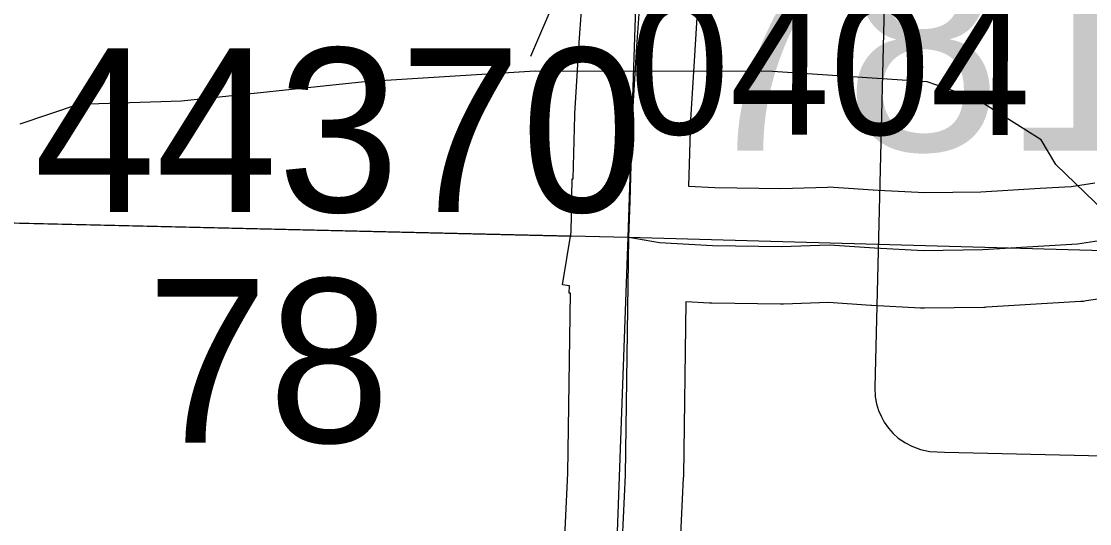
# Model space of a CAD drawing. Extents: x -132.8 to -73.3, y -60 to -26.
# Drawn here: x -119.804 to -119.249, y -33.575 to -33.314 of the extents above; entities that cross this region are included whole.
import ezdxf

# ---------------------------------------------------------------- set-up
doc = ezdxf.new("R2010")
doc.units = 0
for name, color, linetype in [('tdCoDirctArrow', 7, 'Continuous'), ('tdCoHydroRiver', 7, 'Continuous'), ('tdCoSecRdNmbr', 7, 'Continuous'), ('tdCoSecRteBand', 7, 'Continuous'), ('tdCoSecRteCL', 7, 'Continuous'), ('tdCoSectLine', 7, 'Continuous'), ('tdCoSectLinePart', 7, 'Continuous'), ('tdCoStrucNonDivPri', 7, 'Continuous'), ('tdCoStrucPriMaintName', 7, 'Continuous'), ('tdCoStrucSecCoName', 7, 'Continuous'), ('tdCoStrucSecFHWANum', 7, 'Continuous'), ('tdCoSurfGravel', 7, 'Continuous')]:
    doc.layers.add(name, color=color, linetype=linetype)

msp = doc.modelspace()

# ---------------------------------------------------------------- linework, layer by layer
at = {"layer": 'tdCoDirctArrow'}
msp.add_lwpolyline([(-119.34855, -32.97521), (-119.3481, -32.98747), (-119.36077, -33.50434), (-119.36051, -33.50915), (-119.35982, -33.51278), (-119.35882, -33.51629), (-119.35731, -33.51961), (-119.35581, -33.52243), (-119.35356, -33.5255), (-119.35118, -33.52819), (-119.34855, -33.53064), (-119.34485, -33.53318), (-119.34159, -33.53487), (-119.33708, -33.53657), (-119.3322, -33.53757), (-119.3245, -33.5379), (-118.9212, -33.54725)], dxfattribs=at)
at = {"layer": 'tdCoHydroRiver'}
msp.add_lwpolyline([(-118.8972, -33.60831), (-118.95691, -33.54044), (-119.04535, -33.48441), (-119.0797, -33.47085), (-119.13856, -33.48819), (-119.15906, -33.48763), (-119.1761, -33.47613), (-119.26684, -33.38849), (-119.27439, -33.37566), (-119.30853, -33.35423), (-119.33354, -33.34567), (-119.41388, -33.34033), (-119.53696, -33.34015), (-119.62548, -33.34563), (-119.72044, -33.35567), (-119.77413, -33.35738), (-119.80439, -33.36759)], dxfattribs=at)
at = {"layer": 'tdCoSecRteBand'}
for points in [[(-119.52472, -33.64831), (-119.52005, -33.54892), (-119.51871, -33.45536), (-119.51929, -33.45534), (-119.51916, -33.45165), (-119.5228, -33.45105), (-119.51825, -33.42368), (-119.51785, -33.39594), (-119.51733, -33.39595), (-119.5164, -33.36316), (-119.51639, -33.36266), (-119.51636, -33.36217), (-119.51409, -33.32543), (-119.51409, -33.32535), (-119.51408, -33.32527), (-119.51296, -33.30854)], [(-119.45308, -33.31227), (-119.45421, -33.3292), (-119.45644, -33.36536), (-119.45742, -33.39981), (-119.44381, -33.40058), (-119.40945, -33.4011), (-119.38532, -33.40025), (-119.38377, -33.4002), (-119.38222, -33.4003), (-119.35903, -33.40188), (-119.33486, -33.40316), (-119.30575, -33.40276), (-119.27493, -33.40091), (-119.25879, -33.39991), (-119.24655, -33.39806)], [(-119.23765, -33.4574), (-119.25113, -33.45943), (-119.25244, -33.45963), (-119.25376, -33.45971), (-119.27125, -33.4608), (-119.27128, -33.4608), (-119.2713, -33.4608), (-119.30284, -33.4627), (-119.30354, -33.46274), (-119.30424, -33.46275), (-119.33504, -33.46317), (-119.33603, -33.46318), (-119.33703, -33.46313), (-119.36242, -33.46179), (-119.36265, -33.46178), (-119.36288, -33.46176), (-119.38475, -33.46027), (-119.40809, -33.46109), (-119.40885, -33.46112), (-119.4096, -33.46111), (-119.44534, -33.46057), (-119.44597, -33.46056), (-119.44659, -33.46052), (-119.45876, -33.45983), (-119.46007, -33.55027), (-119.46007, -33.55075), (-119.4601, -33.55124), (-119.46478, -33.65106)]]:
    msp.add_lwpolyline(points, dxfattribs=at)
at = {"layer": 'tdCoSecRteCL'}
for points in [[(-119.48829, -33.42637), (-119.48765, -33.40764), (-119.48641, -33.36401), (-119.48415, -33.32728), (-119.48301, -33.31026)], [(-119.52474, -34.43093), (-119.52064, -34.34218), (-119.5167, -34.23047), (-119.51324, -34.12098), (-119.50856, -33.99965), (-119.50412, -33.87881), (-119.49968, -33.76463), (-119.49475, -33.64971), (-119.49006, -33.54984), (-119.48829, -33.42637)], [(-119.48829, -33.42637), (-119.4725, -33.429), (-119.44489, -33.43057), (-119.40915, -33.43111), (-119.38426, -33.43023), (-119.36084, -33.43183), (-119.33545, -33.43317), (-119.30464, -33.43275), (-119.27311, -33.43085), (-119.25561, -33.42977), (-119.24207, -33.42772)]]:
    msp.add_lwpolyline(points, dxfattribs=at)
at = {"layer": 'tdCoSectLine'}
for points in [[(-119.48866, -33.42637), (-119.4557, -32.43562)], [(-120.48059, -33.40316), (-119.48866, -33.42637)], [(-119.52512, -34.43093), (-119.48866, -33.42637)], [(-119.48866, -33.42637), (-118.48321, -33.45446)]]:
    msp.add_lwpolyline(points, dxfattribs=at)
at = {"layer": 'tdCoSectLinePart'}
msp.add_lwpolyline([(-120.48059, -33.40316), (-119.518, -33.42569)], dxfattribs=at)
at = {"layer": 'tdCoStrucNonDivPri'}
msp.add_line((-119.51959, -33.28614), (-119.53934, -33.33253), dxfattribs=at)
at = {"layer": 'tdCoSurfGravel'}
for points in [[(-119.48829, -33.42637), (-119.48765, -33.40764), (-119.48641, -33.36401), (-119.48415, -33.32728), (-119.48301, -33.31026)], [(-119.52474, -34.43093), (-119.52064, -34.34218), (-119.5167, -34.23047), (-119.51324, -34.12098), (-119.50856, -33.99965), (-119.50412, -33.87881), (-119.49968, -33.76463), (-119.49475, -33.64971), (-119.49006, -33.54984), (-119.48829, -33.42637)], [(-119.48829, -33.42637), (-119.4725, -33.429), (-119.44489, -33.43057), (-119.40915, -33.43111), (-119.38426, -33.43023), (-119.36084, -33.43183), (-119.33545, -33.43317), (-119.30464, -33.43275), (-119.27311, -33.43085), (-119.25561, -33.42977), (-119.24207, -33.42772)]]:
    msp.add_lwpolyline(points, dxfattribs=at)

# ---------------------------------------------------------------- texts
at = {"layer": 'tdCoSecRdNmbr'}
msp.add_text('0404', height=0.07, rotation=359.9104, dxfattribs=at).set_placement((-119.48822, -33.37286))
at = {"layer": 'tdCoStrucPriMaintName'}
msp.add_text('78181O680', height=0.11, dxfattribs=at).set_placement((-119.45832, -33.38134))
msp.add_text('78181O680', height=0.11, dxfattribs=at).set_placement((-119.45832, -33.38134))
msp.add_text('78181O680', height=0.11, dxfattribs=at).set_placement((-119.45832, -33.38134))
at = {"layer": 'tdCoStrucSecCoName'}
msp.add_text('78', height=0.085, dxfattribs=at).set_placement((-119.73872, -33.53295))
at = {"layer": 'tdCoStrucSecFHWANum'}
msp.add_text('44370', height=0.085, dxfattribs=at).set_placement((-119.79707, -33.41315))

doc.saveas('drawing.dxf')
